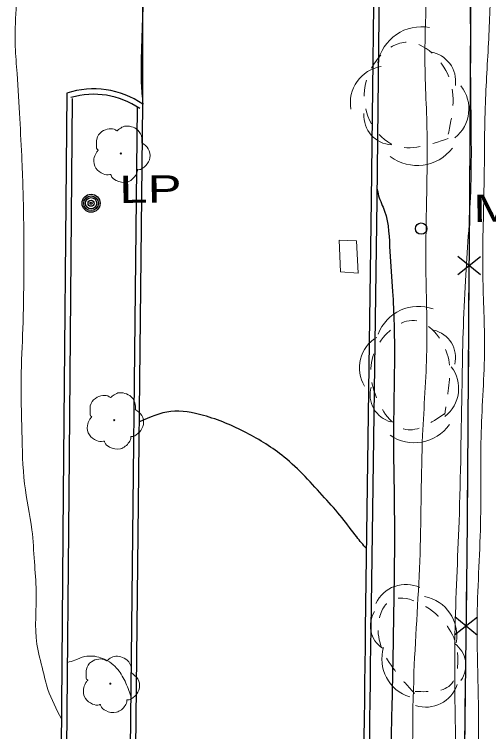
# Model space of a CAD drawing. Extents: x 2362213 to 2366494, y 6968794 to 6978110.
# Drawn here: x 2364216.4 to 2364300, y 6975474.3 to 6975600.9 of the extents above; entities that cross this region are included whole.
import ezdxf

# ---------------------------------------------------------------- set-up
doc = ezdxf.new("R2010")
doc.units = 0
doc.header["$LTSCALE"] = 1.9
doc.linetypes.add('LONG_DASH_SHORT_DASH', pattern=[9.9, 6, -1.2, 1.5, -1.2])
doc.linetypes.add('SHORT_DASHED', pattern=[2.7, 1.5, -1.2])
for name, color, linetype, lineweight in [('17', 7, 'Continuous', 25), ('2', 7, 'Continuous', 25), ('20', 7, 'Continuous', 25), ('29', 7, 'Continuous', 13), ('31', 7, 'Continuous', 25), ('35', 7, 'Continuous', 13), ('9', 7, 'Continuous', 13)]:
    doc.layers.add(name, color=color, linetype=linetype, lineweight=lineweight)

msp = doc.modelspace()

# ---------------------------------------------------------------- linework, layer by layer
at = {"layer": '17'}
for p, q in [((2364298.557, 6975558.091), (2364294.536, 6975554.924)), ((2364298.538, 6975554.892), (2364294.556, 6975558.123)), ((2364298.043, 6975494.483), (2364294.002, 6975491.335)), ((2364298.003, 6975491.283), (2364294.041, 6975494.535)), ((2364295.285, 6975431.124), (2364296.034, 6975491.124))]:
    msp.add_line(p, q, dxfattribs=at)
at = {"layer": '17', "linetype": 'LONG_DASH_SHORT_DASH'}
msp.add_lwpolyline([(2364293.703, 6975285.321), (2364294.615, 6975377.585), (2364296.282, 6975511.257), (2364296.94, 6975611.248), (2364297.622, 6975656.157)], dxfattribs=at)
at = {"layer": '17'}
for points in [[(2364296.594, 6975558.322), (2364296.94, 6975611.248), (2364297.043, 6975618.32)], [(2364296.08, 6975494.725), (2364296.282, 6975511.257), (2364296.568, 6975554.723)]]:
    msp.add_lwpolyline(points, dxfattribs=at)
at = {"layer": '2'}
for p, q in [((2364239.019, 6975584.805), (2364238.963, 6975618.047)), ((2364225.608, 6975586.938), (2364224.992, 6975516.229)), ((2364226.557, 6975586.027), (2364225.952, 6975516.218)), ((2364237.321, 6975429.232), (2364239.017, 6975585.005)), ((2364236.365, 6975429.763), (2364238.053, 6975584.416)), ((2364224.991, 6975516.299), (2364224.261, 6975429.088)), ((2364225.951, 6975516.288), (2364225.228, 6975429.467))]:
    msp.add_line(p, q, dxfattribs=at)
for points in [[(2364297.555, 6975625.436), (2364280.475, 6975640.084), (2364279.926, 6975622.128), (2364279.31, 6975568.068), (2364278.252, 6975492.435)], [(2364296.932, 6975624.71), (2364281.374, 6975638.051), (2364280.886, 6975622.107), (2364280.271, 6975568.057), (2364279.211, 6975492.424)]]:
    msp.add_lwpolyline(points, dxfattribs=at)
for centre, radius, start, end in [((2364230.382, 6975572.574), 15.136, 55.2152, 108.38364), ((2364230.382, 6975572.574), 14.177, 55.2152, 106.58529), ((2407151.383, 6974950.253), 42876.56, 179.27546, 179.54755), ((2407151.383, 6974950.253), 42875.6, 179.27546, 179.54755)]:
    msp.add_arc(centre, radius, start, end, dxfattribs=at)
at = {"layer": '20'}
for centre, radius in [((2364229.893, 6975567.528), 1.6), ((2364229.893, 6975567.528), 1.3), ((2364229.893, 6975567.528), 1), ((2364229.893, 6975567.528), 0.539), ((2364229.893, 6975567.528), 0.192), ((2364288.099, 6975563.042), 1)]:
    msp.add_circle(centre, radius, dxfattribs=at)
at = {"layer": '29'}
for centre in [(2364235.13, 6975576.298), (2364233.978, 6975529.245), (2364233.281, 6975482.766)]:
    msp.add_circle(centre, 0.1, dxfattribs=at)
for centre, radius, start, end in [((2364288.141, 6975590.853), 7.813, 79.44067, 169.44067), ((2364288.976, 6975589.058), 5.206, 351.75543, 81.75543), ((2364282.125, 6975585.239), 6.514, 99.69408, 189.69408), ((2364290.004, 6975584.18), 6.514, 308.31431, 38.31431), ((2364283.207, 6975583.006), 5.206, 176.40099, 266.40099), ((2364287.397, 6975581.995), 7.813, 232.65321, 322.65321), ((2364287.598, 6975541.821), 7.52, 69.73616, 159.73616), ((2364289.155, 6975540.268), 5.01, 346.62014, 76.62014), ((2364283.475, 6975538.486), 6.269, 120.858, 210.858), ((2364288.444, 6975534.865), 6.269, 307.53759, 37.53759), ((2364284.104, 6975533.76), 5.01, 164.55054, 254.55054), ((2364286.901, 6975532.781), 7.52, 235.15876, 325.15876), ((2364285.404, 6975494.439), 5.835, 64.78953, 154.78953), ((2364287.386, 6975491.279), 6.999, 349.25624, 79.25624), ((2364283.809, 6975492.974), 4.663, 147.22272, 237.22272), ((2364288.165, 6975487.103), 6.999, 162.80811, 252.80811), ((2364291.304, 6975486.029), 4.663, 324.88248, 54.88248), ((2364288.927, 6975484.46), 5.835, 251.82992, 341.82992)]:
    msp.add_arc(centre, radius, start, end, dxfattribs=at)
at = {"layer": '29', "linetype": 'SHORT_DASHED'}
for points in [[(2364292.867, 6975578.949), (2364283.368, 6975577.758), (2364278.095, 6975587.488), (2364285.685, 6975595.951), (2364292.984, 6975589.819), (2364292.813, 6975579.438)], [(2364292.19, 6975530.36), (2364285.396, 6975527.594), (2364279.966, 6975533.903), (2364280.484, 6975542.518), (2364286.903, 6975546.83), (2364292.689, 6975540.924), (2364292.645, 6975532.945), (2364292.261, 6975530.251)], [(2364286.94, 6975481.027), (2364283.764, 6975484.707), (2364280.508, 6975492.696), (2364282.395, 6975497.254), (2364291.12, 6975494.697), (2364294.568, 6975486.431), (2364293.483, 6975482.769), (2364287.066, 6975481.378)]]:
    msp.add_spline(points, degree=3, dxfattribs=at)
at = {"layer": '29'}
for points in [[(2364231.164, 6975576.871), (2364231.184, 6975576.881), (2364231.104, 6975576.951), (2364230.868, 6975577.578), (2364230.905, 6975578.859), (2364231.793, 6975580.156), (2364233.099, 6975580.639), (2364234.22, 6975580.449), (2364234.452, 6975580.322), (2364234.522, 6975580.322), (2364234.571, 6975580.363), (2364234.919, 6975580.656), (2364235.784, 6975581.104), (2364236.995, 6975581.036), (2364238.111, 6975580.446), (2364238.844, 6975579.024), (2364238.852, 6975578.164)], [(2364238.842, 6975578.184), (2364239.982, 6975577.125), (2364240.268, 6975575.538), (2364239.56, 6975574.211), (2364238.905, 6975573.665), (2364238.237, 6975573.447), (2364238.087, 6975573.436), (2364238.068, 6975573.326), (2364237.747, 6975572.423), (2364236.208, 6975571.258), (2364234.315, 6975571.54), (2364233.416, 6975572.481), (2364233.345, 6975572.611), (2364233.225, 6975572.59), (2364232.014, 6975572.708), (2364230.745, 6975573.707), (2364230.399, 6975575.344), (2364230.769, 6975576.367), (2364231.095, 6975576.811), (2364231.164, 6975576.861)], [(2364230.012, 6975529.818), (2364230.032, 6975529.828), (2364229.952, 6975529.897), (2364229.716, 6975530.525), (2364229.753, 6975531.806), (2364230.641, 6975533.104), (2364231.948, 6975533.586), (2364233.068, 6975533.397), (2364233.3, 6975533.27), (2364233.37, 6975533.27), (2364233.419, 6975533.311), (2364233.767, 6975533.603), (2364234.632, 6975534.051), (2364235.843, 6975533.983), (2364236.959, 6975533.394), (2364237.692, 6975531.971), (2364237.7, 6975531.111)], [(2364237.69, 6975531.131), (2364238.83, 6975530.072), (2364239.116, 6975528.484), (2364238.408, 6975527.157), (2364237.753, 6975526.611), (2364237.085, 6975526.394), (2364236.935, 6975526.383), (2364236.916, 6975526.273), (2364236.595, 6975525.37), (2364235.056, 6975524.205), (2364233.163, 6975524.487), (2364232.264, 6975525.428), (2364232.193, 6975525.558), (2364232.074, 6975525.537), (2364230.862, 6975525.655), (2364229.593, 6975526.653), (2364229.247, 6975528.29), (2364229.617, 6975529.314), (2364229.943, 6975529.757), (2364230.012, 6975529.808)], [(2364229.315, 6975483.338), (2364229.335, 6975483.349), (2364229.254, 6975483.418), (2364229.018, 6975484.046), (2364229.056, 6975485.327), (2364229.944, 6975486.625), (2364231.249, 6975487.107), (2364232.372, 6975486.919), (2364232.602, 6975486.791), (2364232.672, 6975486.791), (2364232.722, 6975486.832), (2364233.069, 6975487.124), (2364233.935, 6975487.573), (2364235.146, 6975487.504), (2364236.261, 6975486.916), (2364236.995, 6975485.493), (2364237.003, 6975484.632)], [(2364236.993, 6975484.651), (2364238.133, 6975483.592), (2364238.418, 6975482.005), (2364237.711, 6975480.678), (2364237.056, 6975480.132), (2364236.388, 6975479.916), (2364236.238, 6975479.904), (2364236.219, 6975479.794), (2364235.898, 6975478.891), (2364234.359, 6975477.726), (2364232.467, 6975478.008), (2364231.568, 6975478.95), (2364231.497, 6975479.079), (2364231.376, 6975479.058), (2364230.165, 6975479.176), (2364228.895, 6975480.174), (2364228.549, 6975481.811), (2364228.92, 6975482.835), (2364229.246, 6975483.278), (2364229.315, 6975483.328)]]:
    msp.add_spline(points, degree=3, dxfattribs=at)
at = {"layer": '31'}
for points in [[(2364238.297, 6975617.62), (2364239.153, 6975612.758), (2364239.143, 6975607.508), (2364238.977, 6975600.817), (2364238.738, 6975593.383), (2364238.742, 6975588.723), (2364239.017, 6975585.005)], [(2364280.29, 6975570.208), (2364280.603, 6975568.851), (2364281.649, 6975566.13), (2364282.577, 6975558.999), (2364283.054, 6975551.984), (2364283.384, 6975540.366), (2364283.22, 6975527.164), (2364283.364, 6975513.064), (2364283.203, 6975493.212), (2364282.894, 6975477.358), (2364282.403, 6975454.393), (2364282.255, 6975441.541), (2364282.296, 6975418.419), (2364282.52, 6975402.201), (2364282.543, 6975374.63), (2364282.472, 6975351.538), (2364282.506, 6975330.127), (2364282.448, 6975305.755), (2364282.363, 6975289.525), (2364281.942, 6975274.95), (2364281.857, 6975273.349), (2364281.665, 6975268.257), (2364281.453, 6975252.794), (2364280.932, 6975243.479), (2364280.547, 6975230.405), (2364280.111, 6975223.67), (2364279.665, 6975216.965), (2364279.195, 6975213.74), (2364276.692, 6975206.757)], [(2364278.447, 6975506.607), (2364276.737, 6975508.642), (2364274.144, 6975512.026), (2364271.08, 6975515.567), (2364263.921, 6975522.75), (2364257.28, 6975527.027), (2364249.721, 6975530.086), (2364243.944, 6975530.801), (2364238.411, 6975528.957)]]:
    msp.add_spline(points, degree=3, dxfattribs=at)
at = {"layer": '35'}
for points in [[(2364222.017, 6975688.879), (2364221.492, 6975686.334), (2364220.709, 6975679.305), (2364220.605, 6975675.504), (2364220.408, 6975668.883), (2364220.257, 6975662.711), (2364219.925, 6975657.617), (2364219.353, 6975651.571), (2364219.041, 6975648.529), (2364217.991, 6975642.259), (2364217.942, 6975637.937), (2364217.999, 6975630.977), (2364217.932, 6975625.337), (2364217.721, 6975615.994), (2364217.215, 6975608.279), (2364216.519, 6975595.202), (2364216.845, 6975590.404), (2364217.321, 6975582.449), (2364217.702, 6975574.983), (2364218.006, 6975564.024), (2364218.019, 6975556.325), (2364217.903, 6975546.543), (2364217.567, 6975537.679), (2364217.687, 6975527.21), (2364218.174, 6975517.994), (2364219.452, 6975509.897), (2364219.906, 6975504.24), (2364220.205, 6975499.092), (2364220.344, 6975489.733), (2364221.388, 6975485.114), (2364222.28, 6975481.761), (2364224.659, 6975476.584)], [(2364298.635, 6975656.036), (2364298.125, 6975653.911), (2364298.212, 6975648.963), (2364298.341, 6975641.734), (2364298.497, 6975634.734), (2364298.477, 6975631.634), (2364298.374, 6975628.773), (2364298.227, 6975625.362), (2364297.529, 6975620.845), (2364296.815, 6975611.797), (2364296.763, 6975600.447), (2364296.853, 6975586.766), (2364296.837, 6975569.595), (2364295.896, 6975553.857), (2364295.3, 6975535.589), (2364294.781, 6975511.403), (2364294.061, 6975491.465), (2364294.18, 6975472.596), (2364294.5, 6975440.017), (2364292.673, 6975383.057), (2364292.453, 6975363.054), (2364292.47, 6975348.643), (2364292.485, 6975333.503), (2364292.334, 6975318.831), (2364291.749, 6975305.754), (2364290.579, 6975287.853), (2364289.148, 6975279.538), (2364287.554, 6975273.733), (2364286.1, 6975269.879)], [(2364305.524, 6975656.042), (2364305.644, 6975655.023), (2364306.244, 6975652.859), (2364306.843, 6975650.924), (2364307.162, 6975648.848), (2364307.352, 6975645.72), (2364307.028, 6975645.087), (2364306.049, 6975645.047), (2364304.902, 6975646.816), (2364302.734, 6975651.785), (2364301.813, 6975652.966), (2364300.769, 6975651.326), (2364300.969, 6975644.999), (2364301.603, 6975638.234), (2364301.818, 6975632.495), (2364301.671, 6975620.655), (2364300.583, 6975608.913), (2364300.044, 6975597.258), (2364299.419, 6975585.22), (2364299.196, 6975570.798), (2364298.969, 6975554.736), (2364299.272, 6975541.897), (2364298.682, 6975527.151), (2364298.586, 6975512.039), (2364297.981, 6975494.643), (2364298.205, 6975472.194), (2364297.612, 6975454.547), (2364298.239, 6975435.042), (2364298.856, 6975418.587), (2364298.552, 6975399.014), (2364297.458, 6975384.663), (2364296.923, 6975367.267), (2364296.536, 6975347.022), (2364296.809, 6975327.813), (2364297.105, 6975311.456), (2364296.325, 6975299.868), (2364294.874, 6975287.384), (2364293.064, 6975278.995), (2364290.4, 6975273.08), (2364287.929, 6975268.957)], [(2364323.992, 6975623.907), (2364323.676, 6975625.514), (2364323.388, 6975627.451), (2364322.453, 6975631.142), (2364321.284, 6975636.221), (2364317.873, 6975642.57), (2364313.22, 6975647.026), (2364312.855, 6975646.522), (2364313.553, 6975643.559), (2364313.645, 6975640.179), (2364312.979, 6975637.682), (2364311.812, 6975636.351), (2364309.118, 6975635.655), (2364306.707, 6975635.812), (2364305.372, 6975627.859), (2364305.386, 6975620.13), (2364304.63, 6975614.391), (2364304.239, 6975606.117), (2364304.257, 6975592.747), (2364303.126, 6975579.197), (2364303.462, 6975563.788), (2364303.824, 6975546.841), (2364303.649, 6975512.677), (2364303.783, 6975499.698), (2364303.226, 6975485.713), (2364302.346, 6975472.133), (2364302.132, 6975447.3), (2364302.574, 6975428.273), (2364302.569, 6975409.853), (2364302.491, 6975388.641), (2364302.066, 6975371.356), (2364301.572, 6975360.231), (2364301.261, 6975351.896), (2364301.175, 6975334.696), (2364301.05, 6975321.524), (2364300.738, 6975311.281), (2364300.829, 6975298.501), (2364300.801, 6975289.97), (2364299.216, 6975283.054), (2364297.777, 6975278.72), (2364294.901, 6975272.933), (2364293.369, 6975271.069), (2364289.677, 6975268.093)], [(2364290.428, 6975630.287), (2364289.678, 6975624.03), (2364289.004, 6975615.023), (2364289.003, 6975605.652), (2364288.756, 6975593.739), (2364289.138, 6975579.923), (2364289.123, 6975572.092), (2364288.928, 6975556.8), (2364289.083, 6975541.55), (2364288.355, 6975526.622), (2364287.895, 6975505.677), (2364286.834, 6975484.786), (2364286.792, 6975459.815), (2364288.302, 6975418.817), (2364288.464, 6975399.708), (2364288.929, 6975377.171), (2364287.9, 6975350.799), (2364287.993, 6975332.56), (2364287.314, 6975313.633), (2364286.674, 6975299.926), (2364286.161, 6975288.691), (2364285.15, 6975279.36), (2364284.861, 6975274.018), (2364284.844, 6975270.497)], [(2364225.705, 6975486.505), (2364227.031, 6975486.927), (2364228.785, 6975487.543), (2364231.578, 6975487.34), (2364234.394, 6975485.528), (2364235.877, 6975483.181), (2364236.922, 6975480.581)]]:
    msp.add_spline(points, degree=3, dxfattribs=at)
at = {"layer": '9'}
msp.add_lwpolyline([(2364276.69, 6975560.903), (2364273.627, 6975561.024), (2364273.87, 6975555.437), (2364276.974, 6975555.166)], close=True, dxfattribs=at)

# ---------------------------------------------------------------- texts
at = {"layer": '20', "width": 1.4}
for s, p in [('  LP', (2364229.893, 6975567.528)), ('Marker', (2364297.318, 6975564.23))]:
    msp.add_text(s, height=4.8, rotation=0.546, dxfattribs=at).set_placement(p)

doc.saveas('drawing.dxf')
